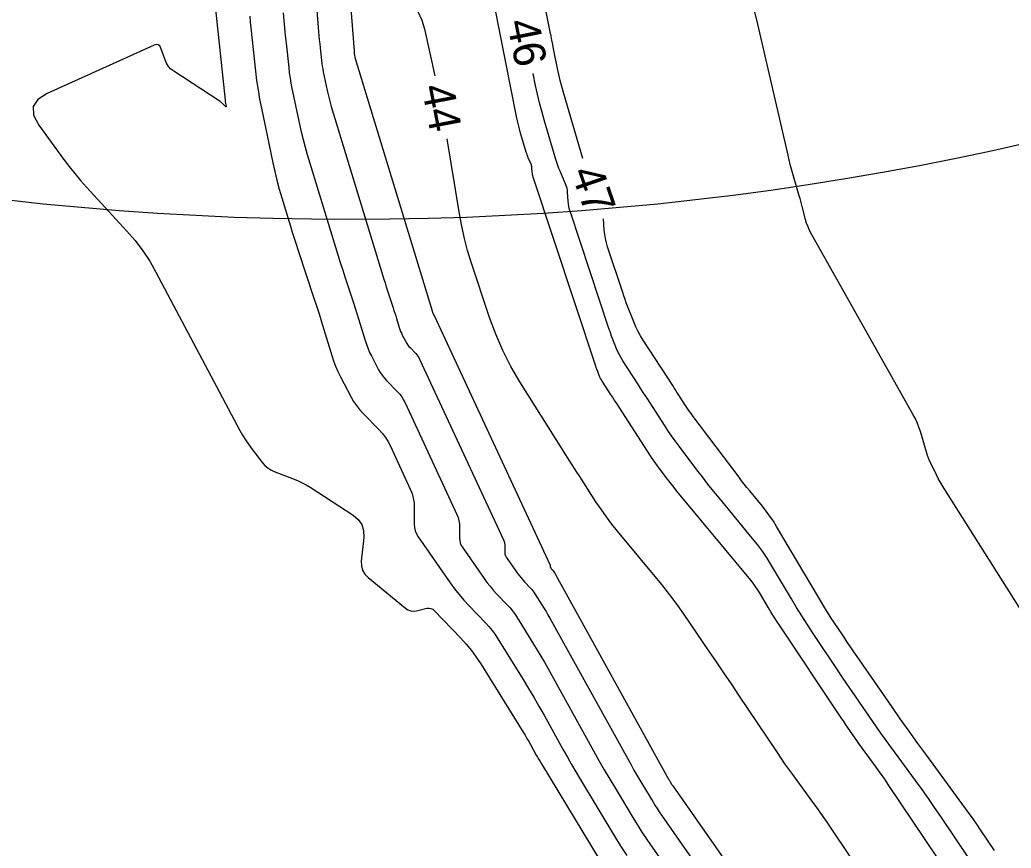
# Model space of a CAD drawing. Extents: x 2384780 to 2405861, y 547869 to 573706.
# Drawn here: x 2393472.2 to 2393534.2, y 552353.4 to 552405.2 of the extents above; entities that cross this region are included whole.
import ezdxf

# ---------------------------------------------------------------- set-up
doc = ezdxf.new("R2010")
doc.units = 0
for name, color, linetype in [('Old_Level_60', 7, 'Continuous'), ('Old_Level_61', 7, 'Continuous'), ('Old_Level_63', 7, 'Continuous')]:
    doc.layers.add(name, color=color, linetype=linetype)

msp = doc.modelspace()

# ---------------------------------------------------------------- linework, layer by layer
at = {"layer": 'Old_Level_60'}
for points in [[(2393498.206, 552401.70875), (2393497.5745, 552404.55025), (2393497.3915, 552405.174), (2393497.1295, 552405.755), (2393496.78875, 552406.2935), (2393496.36875, 552406.7895), (2393493.69675, 552409.5495), (2393493.20375, 552409.9645), (2393492.87, 552410.0265), (2393492.69525, 552409.73525), (2393492.6795, 552409.091), (2393493.1335, 552403.2645), (2393493.135, 552403.246), (2393493.1365, 552403.2275), (2393493.13825, 552403.209), (2393493.14025, 552403.1905)], [(2393507.4395, 552396.54475), (2393506.22975, 552400.66325), (2393506.12525, 552401.03475), (2393506.029, 552401.40825), (2393505.9415, 552401.78375), (2393505.86225, 552402.1615), (2393505.61725, 552403.3985), (2393505.56475, 552403.66375), (2393505.51225, 552403.92875), (2393505.4595, 552404.19375), (2393505.407, 552404.45875), (2393504.46825, 552409.1785)], [(2393484.44275, 552406.0595), (2393485.07225, 552400.1975), (2393485.07875, 552400.14375), (2393485.0865, 552400.0905), (2393485.0955, 552400.03725), (2393485.106, 552399.98425), (2393485.14225, 552399.8115), (2393485.14575, 552399.78225), (2393485.1405, 552399.769), (2393485.1265, 552399.77175), (2393485.10375, 552399.79025), (2393484.898, 552399.9915), (2393484.853, 552400.0335), (2393484.806, 552400.073), (2393484.75725, 552400.11025), (2393484.7065, 552400.14525), (2393481.8745, 552401.99325), (2393481.68875, 552402.1365), (2393481.5335, 552402.3035), (2393481.40875, 552402.49425), (2393481.3145, 552402.709), (2393481.05625, 552403.44925), (2393480.9885, 552403.57925), (2393480.8965, 552403.6525), (2393480.78, 552403.669), (2393480.639, 552403.62825), (2393473.94025, 552400.61), (2393473.3535, 552400.23675), (2393473.07075, 552399.78325), (2393473.09175, 552399.249), (2393473.417, 552398.6345), (2393474.976, 552396.49525), (2393475.31625, 552396.04175), (2393475.669, 552395.59875), (2393476.03425, 552395.166), (2393476.412, 552394.7435), (2393478.92625, 552392.0105), (2393479.4445, 552391.41025), (2393479.921, 552390.78075), (2393480.35625, 552390.12175), (2393480.75, 552389.4335), (2393485.99475, 552379.55125), (2393486.1605, 552379.25425), (2393486.33825, 552378.965), (2393486.52825, 552378.6835), (2393486.73025, 552378.41), (2393487.4095, 552377.52875), (2393487.56475, 552377.35275), (2393487.73925, 552377.203), (2393487.933, 552377.079), (2393488.14625, 552376.98075), (2393489.3845, 552376.50775), (2393489.64625, 552376.39975), (2393489.9015, 552376.27825), (2393490.14975, 552376.1435), (2393490.3915, 552375.99525), (2393493.072, 552374.253), (2393493.39925, 552373.98025), (2393493.61975, 552373.65625), (2393493.73375, 552373.28125), (2393493.74075, 552372.85525), (2393493.59025, 552371.38025), (2393493.59275, 552371.0785), (2393493.665, 552370.8055), (2393493.80675, 552370.5615), (2393494.018, 552370.346), (2393496.34925, 552368.44325), (2393496.5095, 552368.338), (2393496.67975, 552368.27575), (2393496.86, 552368.2565), (2393497.05025, 552368.28), (2393497.688, 552368.427), (2393497.8195, 552368.442), (2393497.9415, 552368.42375), (2393498.0535, 552368.3725), (2393498.1555, 552368.28775), (2393499.812, 552366.56275), (2393500.15625, 552366.185), (2393500.47975, 552365.79075), (2393500.782, 552365.38025), (2393501.06325, 552364.95325), (2393503.71675, 552360.6885), (2393503.8355, 552360.49525), (2393503.9515, 552360.3005), (2393504.065, 552360.10425), (2393504.176, 552359.9065), (2393504.53475, 552359.2585), (2393504.61225, 552359.12), (2393504.69125, 552358.98225), (2393504.77125, 552358.84525), (2393504.85275, 552358.70875)], [(2393539.1765, 552361.4715), (2393530.036, 552375.9065), (2393529.907, 552376.11675), (2393529.78375, 552376.33025), (2393529.66675, 552376.547), (2393529.5555, 552376.76725), (2393529.20225, 552377.492), (2393529.13, 552377.64875), (2393529.064, 552377.80775), (2393529.00475, 552377.9695), (2393528.952, 552378.13375), (2393528.552, 552379.47275), (2393528.45875, 552379.7565), (2393528.35, 552380.0335), (2393528.22575, 552380.304), (2393528.0865, 552380.56825), (2393521.7435, 552391.811), (2393521.6275, 552392.03375), (2393521.52675, 552392.2625), (2393521.44125, 552392.4975), (2393521.37125, 552392.73875), (2393521.168, 552393.53675), (2393521.12375, 552393.7075), (2393521.07775, 552393.87775), (2393521.0305, 552394.04775), (2393520.9815, 552394.21725), (2393520.58225, 552395.578), (2393520.499, 552395.87025), (2393520.41975, 552396.1635), (2393520.34475, 552396.458), (2393520.27425, 552396.7535), (2393518.3805, 552404.93175), (2393518.12375, 552406.0535)], [(2393486.6125, 552405.43725), (2393486.64775, 552405.0705), (2393486.68575, 552404.704), (2393486.977, 552401.9925), (2393487.0465, 552401.41275), (2393487.1305, 552400.835), (2393487.22875, 552400.25975), (2393487.3415, 552399.68675), (2393488.05575, 552396.282), (2393488.17825, 552395.7285), (2393488.31275, 552395.17825), (2393488.45975, 552394.63125), (2393488.61875, 552394.08725), (2393489.1585, 552392.3155), (2393489.27525, 552391.93625), (2393489.3945, 552391.5575), (2393489.51575, 552391.17975), (2393489.6395, 552390.8025), (2393490.62875, 552387.816), (2393490.7895, 552387.32525), (2393490.94675, 552386.8335), (2393491.10075, 552386.34075), (2393491.2515, 552385.847), (2393491.738, 552384.23225), (2393491.85025, 552383.8895), (2393491.97875, 552383.55325), (2393492.12325, 552383.22375), (2393492.28375, 552382.90075), (2393492.9585, 552381.62125), (2393493.112, 552381.35375), (2393493.2835, 552381.099), (2393493.473, 552380.8575), (2393493.68025, 552380.629), (2393494.705, 552379.57675), (2393494.91375, 552379.344), (2393495.10075, 552379.096), (2393495.26575, 552378.833), (2393495.40925, 552378.555), (2393496.6485, 552375.88425), (2393496.7625, 552375.5995), (2393496.843, 552375.30775), (2393496.8905, 552375.0085), (2393496.90475, 552374.70225), (2393496.897, 552373.69025), (2393496.911, 552373.47825), (2393496.9565, 552373.276), (2393497.03325, 552373.08325), (2393497.1415, 552372.9005), (2393499.15525, 552370.01), (2393499.42375, 552369.64025), (2393499.706, 552369.28175), (2393500.00225, 552368.93475), (2393500.31225, 552368.599), (2393501.3475, 552367.52075), (2393501.56275, 552367.28475), (2393501.76475, 552367.03825), (2393501.95375, 552366.78175), (2393502.1295, 552366.51475), (2393503.71425, 552363.968), (2393504.05025, 552363.42025), (2393504.37925, 552362.86825), (2393504.701, 552362.31225), (2393505.01575, 552361.752), (2393506.21625, 552359.58275), (2393506.47575, 552359.11925), (2393506.7395, 552358.658), (2393507.00775, 552358.1995), (2393507.28025, 552357.7435), (2393509.55175, 552353.98275), (2393509.8645, 552353.4745), (2393510.18575, 552352.97175)], [(2393488.71025, 552405.6415), (2393488.7485, 552405.171), (2393488.79025, 552404.701), (2393488.8355, 552404.231), (2393488.88425, 552403.7615), (2393489.049, 552402.22825), (2393489.08825, 552401.90025), (2393489.13575, 552401.5735), (2393489.1915, 552401.24825), (2393489.25525, 552400.92425), (2393489.7245, 552398.686), (2393489.8305, 552398.20775), (2393489.94675, 552397.73225), (2393490.07375, 552397.2595), (2393490.21125, 552396.78925), (2393491.97575, 552390.99675), (2393492.1235, 552390.51675), (2393492.27425, 552390.0375), (2393492.428, 552389.559), (2393492.5845, 552389.08175), (2393493.103, 552387.51625), (2393493.21125, 552387.18575), (2393493.31725, 552386.8545), (2393493.421, 552386.5225), (2393493.5225, 552386.19), (2393493.85025, 552385.102), (2393493.926, 552384.87125), (2393494.0125, 552384.64475), (2393494.10975, 552384.42275), (2393494.21775, 552384.20525), (2393494.6725, 552383.3435), (2393494.77575, 552383.16325), (2393494.89125, 552382.99175), (2393495.019, 552382.829), (2393495.1585, 552382.675), (2393495.849, 552381.96625), (2393495.9895, 552381.80925), (2393496.1155, 552381.64225), (2393496.22675, 552381.46525), (2393496.32325, 552381.278), (2393499.563, 552374.296), (2393499.6405, 552374.1025), (2393499.69525, 552373.904), (2393499.7275, 552373.7005), (2393499.73725, 552373.49225), (2393499.732, 552372.804), (2393499.7415, 552372.65975), (2393499.7725, 552372.52225), (2393499.82475, 552372.39125), (2393499.8985, 552372.267), (2393501.26775, 552370.30125), (2393501.4505, 552370.04975), (2393501.6425, 552369.806), (2393501.84375, 552369.56975), (2393502.05475, 552369.3415), (2393502.75875, 552368.60825), (2393502.90525, 552368.44775), (2393503.0425, 552368.28025), (2393503.171, 552368.10575), (2393503.29075, 552367.92425), (2393504.36825, 552366.19225), (2393504.59675, 552365.81975), (2393504.8205, 552365.44425), (2393505.0395, 552365.066), (2393505.2535, 552364.685), (2393508.11275, 552359.51875), (2393508.44575, 552358.92375), (2393508.78425, 552358.332), (2393509.1285, 552357.7435), (2393509.47825, 552357.15825), (2393510.62975, 552355.25175), (2393510.87975, 552354.84525), (2393511.1365, 552354.44325), (2393511.4, 552354.04575), (2393511.67025, 552353.6525), (2393514.1715, 552350.07575)], [(2393493.14025, 552403.1905), (2393493.1495, 552403.10475), (2393493.15275, 552403.0785), (2393493.1565, 552403.05225), (2393493.161, 552403.02625), (2393493.166, 552403.00025), (2393493.19, 552402.88575), (2393493.1955, 552402.86125), (2393493.2015, 552402.837), (2393493.208, 552402.81275), (2393493.215, 552402.7885), (2393498.017, 552387.02425), (2393498.0215, 552387.00925), (2393498.02625, 552386.9945), (2393498.031, 552386.97975), (2393498.03575, 552386.965), (2393498.05175, 552386.9165), (2393498.055, 552386.9065), (2393498.0585, 552386.89625), (2393498.0615, 552386.886), (2393498.06475, 552386.87575), (2393498.07475, 552386.842), (2393498.07725, 552386.835), (2393498.07975, 552386.828), (2393498.08275, 552386.821), (2393498.08625, 552386.81425), (2393498.10025, 552386.78775), (2393498.1035, 552386.78225), (2393498.107, 552386.77675), (2393498.111, 552386.77175), (2393498.11525, 552386.767), (2393498.1365, 552386.74525), (2393498.141, 552386.74025), (2393498.14475, 552386.73525), (2393498.14825, 552386.72975), (2393498.15125, 552386.724), (2393505.39225, 552371.11975), (2393505.39675, 552371.10825), (2393505.4, 552371.0965), (2393505.402, 552371.0845), (2393505.4025, 552371.07225), (2393505.40225, 552371.0315), (2393505.40275, 552371.023), (2393505.40475, 552371.01475), (2393505.40775, 552371.007), (2393505.412, 552370.99975), (2393505.493, 552370.8835), (2393505.504, 552370.8685), (2393505.51525, 552370.854), (2393505.52725, 552370.84025), (2393505.53975, 552370.82675), (2393505.58125, 552370.78325), (2393505.59, 552370.77375), (2393505.598, 552370.76375), (2393505.60575, 552370.7535), (2393505.61275, 552370.74275), (2393505.6765, 552370.64025), (2393505.69, 552370.61825), (2393505.70325, 552370.596), (2393505.71625, 552370.57375), (2393505.72875, 552370.55125), (2393512.80875, 552357.75875), (2393512.8335, 552357.71475), (2393512.8585, 552357.671), (2393512.884, 552357.62725), (2393512.91, 552357.584), (2393512.99525, 552357.44275), (2393513.01375, 552357.4125), (2393513.03275, 552357.38275), (2393513.05225, 552357.3535), (2393513.07225, 552357.32425), (2393519.7025, 552347.84325)], [(2393506.37775, 552394.9065), (2393506.016, 552395.74225), (2393505.94125, 552395.9225), (2393505.87225, 552396.1045), (2393505.80875, 552396.28875), (2393505.751, 552396.475), (2393505.0215, 552398.9585), (2393504.87125, 552399.49225), (2393504.733, 552400.029), (2393504.607, 552400.56875), (2393504.49325, 552401.11125), (2393504.3455, 552401.85825)], [(2393527.205, 552348.387), (2393523.104, 552354.49275), (2393522.76725, 552354.98825), (2393522.42575, 552355.4805), (2393522.079, 552355.969), (2393521.72725, 552356.454), (2393520.56975, 552358.0325), (2393520.32375, 552358.372), (2393520.08125, 552358.714), (2393519.8425, 552359.05875), (2393519.60775, 552359.40625), (2393517.205, 552363.001), (2393516.73825, 552363.6975), (2393516.26975, 552364.39275), (2393515.79975, 552365.087), (2393515.328, 552365.78025), (2393513.78425, 552368.0425), (2393513.44825, 552368.523), (2393513.101, 552368.99575), (2393512.74325, 552369.46), (2393512.3745, 552369.91625), (2393509.6215, 552373.24375), (2393509.26225, 552373.691), (2393508.91675, 552374.148), (2393508.5845, 552374.615), (2393508.26575, 552375.09175), (2393507.247, 552376.6655), (2393507.029, 552377.00325), (2393506.81225, 552377.3415), (2393506.59675, 552377.6805), (2393506.382, 552378.02), (2393503.502, 552382.59375), (2393502.9385, 552383.55125), (2393502.436, 552384.53775), (2393501.99425, 552385.55275), (2393501.61375, 552386.5965), (2393500.4695, 552390.05325), (2393500.23925, 552390.7975), (2393500.039, 552391.54925), (2393499.869, 552392.30825), (2393499.72875, 552393.07475), (2393498.96425, 552397.78175)], [(2393532.4365, 552351.53075), (2393529.827, 552355.416), (2393529.44225, 552355.98225), (2393529.05125, 552356.54425), (2393528.6545, 552357.10225), (2393528.2515, 552357.65575), (2393526.9255, 552359.45725), (2393526.64275, 552359.84425), (2393526.363, 552360.2335), (2393526.086, 552360.6245), (2393525.812, 552361.01775), (2393524.51375, 552362.89575), (2393524.2365, 552363.2985), (2393523.9605, 552363.7025), (2393523.6865, 552364.10775), (2393523.41375, 552364.51375), (2393521.80775, 552366.9165), (2393521.467, 552367.43375), (2393521.1335, 552367.95525), (2393520.807, 552368.48125), (2393520.4875, 552369.01175), (2393519.241, 552371.11325), (2393518.96575, 552371.5575), (2393518.6735, 552371.99025), (2393518.36475, 552372.41125), (2393518.03925, 552372.8205), (2393515.98275, 552375.30625), (2393515.62325, 552375.746), (2393515.26875, 552376.18975), (2393514.9195, 552376.6375), (2393514.5755, 552377.0895), (2393513.45975, 552378.57225), (2393513.2235, 552378.892), (2393512.993, 552379.21575), (2393512.76825, 552379.5435), (2393512.54925, 552379.87525), (2393511.65125, 552381.2625), (2393511.459, 552381.5595), (2393511.2665, 552381.85675), (2393511.074, 552382.154), (2393510.8815, 552382.451), (2393509.9435, 552383.8985), (2393509.83225, 552384.08), (2393509.73025, 552384.26625), (2393509.63775, 552384.4575), (2393509.5545, 552384.6535), (2393509.2985, 552385.3015), (2393509.2445, 552385.44075), (2393509.19275, 552385.58075), (2393509.14275, 552385.72125), (2393509.09475, 552385.86275), (2393506.6665, 552393.1985), (2393506.61725, 552393.36425), (2393506.57825, 552393.5325), (2393506.55, 552393.7025), (2393506.53225, 552393.87475), (2393506.49175, 552394.44075), (2393506.478, 552394.56075), (2393506.4545, 552394.6785), (2393506.421, 552394.79375), (2393506.37775, 552394.9065)], [(2393508.78575, 552392.05325), (2393508.73375, 552392.77725)], [(2393533.1875, 552353.29675), (2393532.3185, 552354.59025), (2393532.131, 552354.8665), (2393531.94025, 552355.1405), (2393531.74675, 552355.4125), (2393531.55025, 552355.6825), (2393528.94625, 552359.22025), (2393528.391, 552359.98025), (2393527.8415, 552360.74425), (2393527.29775, 552361.5125), (2393526.75975, 552362.28475), (2393524.593, 552365.41875), (2393524.38725, 552365.7175), (2393524.18275, 552366.017), (2393523.9795, 552366.3175), (2393523.7775, 552366.6185), (2393523.119, 552367.6035), (2393522.9795, 552367.8155), (2393522.84275, 552368.02925), (2393522.709, 552368.24475), (2393522.578, 552368.46225), (2393519.55975, 552373.551), (2393519.3575, 552373.877), (2393519.14325, 552374.1945), (2393518.91675, 552374.5035), (2393518.678, 552374.80375), (2393517.878, 552375.7705), (2393517.70775, 552375.97875), (2393517.54, 552376.18875), (2393517.37475, 552376.40075), (2393517.212, 552376.6145), (2393514.349, 552380.4195), (2393514.21225, 552380.6045), (2393514.07875, 552380.792), (2393513.94875, 552380.98175), (2393513.822, 552381.17375), (2393513.41325, 552381.805), (2393513.32575, 552381.94025), (2393513.23825, 552382.07525), (2393513.1505, 552382.2105), (2393513.063, 552382.34575), (2393511.226, 552385.18075), (2393511.05675, 552385.45675), (2393510.90175, 552385.74), (2393510.761, 552386.03075), (2393510.6345, 552386.32875), (2393510.245, 552387.31425), (2393510.163, 552387.526), (2393510.084, 552387.739), (2393510.00825, 552387.953), (2393509.93525, 552388.168), (2393508.98975, 552391.0245), (2393508.91475, 552391.277), (2393508.85575, 552391.5325), (2393508.81275, 552391.79125), (2393508.78575, 552392.05325)], [(2393504.85275, 552358.70875), (2393508.9985, 552351.845), (2393509.108, 552351.667), (2393509.2205, 552351.491), (2393509.336, 552351.31675), (2393509.45425, 552351.1445), (2393509.8455, 552350.58475), (2393509.9315, 552350.46675), (2393510.02175, 552350.35175), (2393510.116, 552350.2405), (2393510.2145, 552350.1325), (2393513.91725, 552346.22225), (2393514.68075, 552345.3625), (2393515.38425, 552344.459), (2393516.02775, 552343.512), (2393516.6115, 552342.52125), (2393517.76, 552340.42)]]:
    msp.add_lwpolyline(points, dxfattribs=at)
at = {"layer": 'Old_Level_61'}
for points in [[(2393490.5235, 552409.56675), (2393490.92125, 552404.461), (2393490.9415, 552404.2125), (2393490.9635, 552403.96425), (2393490.9875, 552403.716), (2393491.013, 552403.46825), (2393491.1, 552402.6585), (2393491.12075, 552402.4855), (2393491.146, 552402.313), (2393491.17525, 552402.141), (2393491.209, 552401.97), (2393491.45675, 552400.78825), (2393491.51275, 552400.53575), (2393491.57425, 552400.2845), (2393491.64125, 552400.035), (2393491.71375, 552399.78675), (2393494.99625, 552389.0105), (2393495.0725, 552388.763), (2393495.15025, 552388.516), (2393495.2295, 552388.2695), (2393495.31025, 552388.02325), (2393495.5775, 552387.21625), (2393495.63325, 552387.046), (2393495.68775, 552386.87525), (2393495.74125, 552386.70425), (2393495.7935, 552386.53275), (2393495.9625, 552385.972), (2393496.0015, 552385.853), (2393496.046, 552385.73625), (2393496.09625, 552385.622), (2393496.152, 552385.50975), (2393496.38625, 552385.0655), (2393496.43975, 552384.97275), (2393496.49925, 552384.88425), (2393496.565, 552384.8005), (2393496.637, 552384.721), (2393496.99275, 552384.35575), (2393497.06525, 552384.27475), (2393497.13, 552384.18875), (2393497.1875, 552384.0975), (2393497.23725, 552384.001), (2393502.47775, 552372.70775), (2393502.51875, 552372.60525), (2393502.54775, 552372.50025), (2393502.56475, 552372.3925), (2393502.57, 552372.28225), (2393502.56725, 552371.91775), (2393502.57225, 552371.84125), (2393502.5885, 552371.7685), (2393502.61625, 552371.69925), (2393502.65525, 552371.63325), (2393503.3805, 552370.59225), (2393503.47725, 552370.459), (2393503.57875, 552370.33), (2393503.6855, 552370.205), (2393503.79725, 552370.084), (2393504.17, 552369.69575), (2393504.2475, 552369.61075), (2393504.32025, 552369.522), (2393504.3885, 552369.4295), (2393504.45175, 552369.3335), (2393505.0225, 552368.41625), (2393505.1435, 552368.219), (2393505.262, 552368.02025), (2393505.37775, 552367.82), (2393505.49125, 552367.618), (2393510.46075, 552358.63875), (2393510.6395, 552358.31925), (2393510.8215, 552358.0015), (2393511.00625, 552357.6855), (2393511.194, 552357.371), (2393511.8125, 552356.34725), (2393511.94675, 552356.129), (2393512.08475, 552355.913), (2393512.22625, 552355.6995), (2393512.37125, 552355.48825), (2393516.937, 552348.9595)], [(2393531.932, 552349.398), (2393526.5465, 552357.41625), (2393526.36225, 552357.6875), (2393526.175, 552357.95675), (2393525.98475, 552358.224), (2393525.79175, 552358.48925), (2393525.1565, 552359.3525), (2393525.021, 552359.53775), (2393524.88675, 552359.72425), (2393524.75425, 552359.91175), (2393524.623, 552360.1), (2393524.001, 552360.99975), (2393523.868, 552361.19275), (2393523.736, 552361.38625), (2393523.6045, 552361.5805), (2393523.474, 552361.775), (2393519.77975, 552367.302), (2393519.59275, 552367.58575), (2393519.40975, 552367.872), (2393519.2305, 552368.16075), (2393519.05525, 552368.45175), (2393518.48875, 552369.4065), (2393518.36375, 552369.6085), (2393518.231, 552369.80525), (2393518.09075, 552369.9965), (2393517.94275, 552370.1825), (2393513.32875, 552375.759), (2393513.1565, 552375.96975), (2393512.98675, 552376.18225), (2393512.81925, 552376.397), (2393512.6545, 552376.6135), (2393512.12, 552377.32375), (2393512.00675, 552377.477), (2393511.8965, 552377.632), (2393511.78875, 552377.78925), (2393511.68375, 552377.948), (2393509.51825, 552381.29325), (2393509.4065, 552381.46575), (2393509.29475, 552381.63825), (2393509.183, 552381.81075), (2393509.07125, 552381.98325), (2393508.661, 552382.6165), (2393508.6075, 552382.7035), (2393508.55875, 552382.79275), (2393508.5145, 552382.88425), (2393508.4745, 552382.978), (2393508.35175, 552383.2885), (2393508.326, 552383.35525), (2393508.30125, 552383.42225), (2393508.27725, 552383.48975), (2393508.25425, 552383.5575), (2393504.34325, 552395.37225), (2393504.31975, 552395.45175), (2393504.301, 552395.53225), (2393504.2875, 552395.61375), (2393504.279, 552395.69625), (2393504.2595, 552395.9675), (2393504.253, 552396.025), (2393504.24175, 552396.0815), (2393504.22575, 552396.13675), (2393504.205, 552396.19075), (2393504.0315, 552396.591), (2393503.99575, 552396.6775), (2393503.96275, 552396.76475), (2393503.93225, 552396.853), (2393503.90475, 552396.942), (2393503.55525, 552398.132), (2393503.48325, 552398.38775), (2393503.417, 552398.64475), (2393503.3565, 552398.9035), (2393503.302, 552399.16325), (2393501.945, 552406.018)]]:
    msp.add_lwpolyline(points, dxfattribs=at)
at = {"layer": 'Old_Level_63'}
msp.add_circle((2393492.91434, 552580.66252), 187.93516, dxfattribs=at)

# ---------------------------------------------------------------- texts
at = {"layer": 'Old_Level_60'}
for s, rotation, p in [('46', 281.2073056, (2393502.68825, 552405.07775)), ('44', 280.9281528, (2393497.35225, 552401.01475)), ('47', 288.9562833, (2393506.69025, 552395.69))]:
    msp.add_text(s, height=2, rotation=rotation, dxfattribs=at).set_placement(p)

doc.saveas('drawing.dxf')
